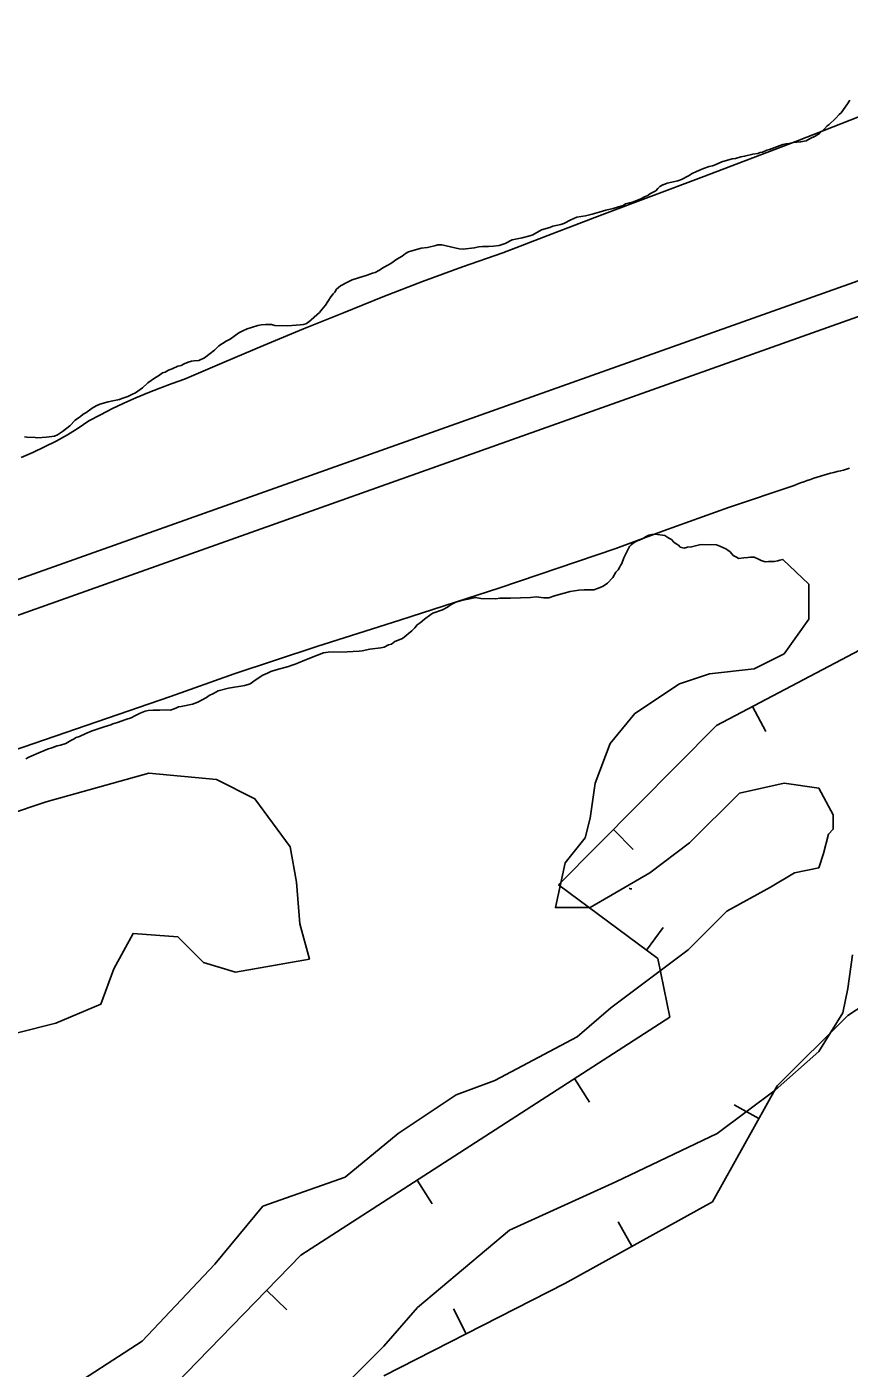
# Model space of a CAD drawing. Extents: x 3177385 to 3215275, y 903885 to 929304.
# Drawn here: x 3189007 to 3189739, y 913939 to 915133 of the extents above; entities that cross this region are included whole.
import ezdxf

# ---------------------------------------------------------------- set-up
doc = ezdxf.new("R2010")
doc.units = 0
for name, color, linetype in [('V-BORW-LINE', 7, 'Continuous'), ('V-LEVE-TOET', 7, 'Continuous'), ('V-SITE-VEGE', 7, 'Continuous'), ('V-SURV-LINE', 7, 'Continuous'), ('V-TOPO-SHOR', 7, 'Continuous')]:
    doc.layers.add(name, color=color, linetype=linetype)

msp = doc.modelspace()

# ---------------------------------------------------------------- linework, layer by layer
at = {"layer": 'V-BORW-LINE'}
for p, q in [((3189652.8, 914527.9), (3189664.5, 914505.8)), ((3189529, 914418.4), (3189546.7, 914400.8)), ((3189558.4, 914311.1), (3189573.3, 914331.2)), ((3189494.4, 914196.8), (3189507.9, 914175.8)), ((3189658.4, 914161.2), (3189636.5, 914173.4)), ((3189354.4, 914106.5), (3189368, 914085.5)), ((3189545.5, 914047.6), (3189533.4, 914069.4)), ((3189220.7, 914008.5), (3189238.6, 913991)), ((3189398.2, 913969.7), (3189386.8, 913992))]:
    msp.add_line(p, q, dxfattribs=at)
for points in [[(3189775.9, 914592.9), (3189620.8, 914511)], [(3189620.8, 914511), (3189480.2, 914369.2)], [(3189480.2, 914369.2), (3189568.5, 914303.6)], [(3189737.6, 914253.1), (3189860.7, 914333.6)], [(3189568.5, 914303.6), (3189579.1, 914251.6)], [(3189579.1, 914251.6), (3189251.1, 914039.7)], [(3189674.6, 914190.3), (3189737.6, 914253.1)], [(3189617, 914087.2), (3189674.6, 914190.3)], [(3189485.7, 914014.5), (3189617, 914087.2)], [(3189251.1, 914039.7), (3189118.8, 913903.6)], [(3189324.8, 913932.2), (3189485.7, 914014.5)]]:
    msp.add_lwpolyline(points, dxfattribs=at)
at = {"layer": 'V-LEVE-TOET'}
for points in [[(3189053.2, 914775.7), (3189062.7, 914782.1), (3189072.9, 914787.6), (3189083.2, 914792.8), (3189093.7, 914797.9), (3189104.3, 914802.6), (3189115, 914807.2), (3189125.8, 914811.4), (3189136.7, 914815.5), (3189147.6, 914819.2), (3189182.8, 914834.4), (3189218, 914849.3), (3189253.4, 914864), (3189288.9, 914878.3), (3189324, 914892.6), (3189359.3, 914906.3), (3189394.9, 914919.3), (3189430.7, 914931.8), (3189474.7, 914948.7), (3189518.8, 914965.4), (3189562.9, 914982.1), (3189607, 914998.6), (3189692.7, 915031.5), (3189778.2, 915064.9)], [(3189002.3, 914749.7), (3189012.9, 914754.1), (3189023.3, 914758.9), (3189033.5, 914764.1), (3189043.5, 914769.7), (3189053.2, 914775.7)], [(3189739, 914740.1), (3189736.2, 914739.2), (3189733.5, 914738.4), (3189731, 914737.6), (3189728, 914737), (3189725, 914736.2), (3189722, 914735.5), (3189719, 914734.7), (3189716.1, 914733.9), (3189713.1, 914733), (3189710.1, 914732.1), (3189707.1, 914731.1), (3189704.2, 914730.1), (3189701.3, 914729.1), (3189698.3, 914728), (3189695.4, 914726.9), (3189692.5, 914725.8), (3189689.7, 914724.7), (3189631.4, 914705), (3189573.5, 914684.4), (3189531.2, 914668.7), (3189427.9, 914633.5), (3189339, 914604.8), (3189339, 914604.8), (3189265.2, 914581.5), (3189191.9, 914556.9), (3189135.2, 914537), (3188966.8, 914478.9)]]:
    msp.add_lwpolyline(points, dxfattribs=at)
at = {"layer": 'V-SITE-VEGE'}
for points in [[(3189395.4, 914935), (3189405.3, 914936), (3189409.5, 914937), (3189412.6, 914937.3), (3189417.9, 914937.2), (3189422.5, 914937.5), (3189427.4, 914938.2), (3189432.8, 914939.9), (3189439, 914943.2), (3189447.8, 914945), (3189454.7, 914946.7), (3189457.4, 914947.8), (3189465.1, 914952.2), (3189472.4, 914954.3), (3189475.1, 914955.4), (3189478.1, 914956.1), (3189482.3, 914956.8), (3189485, 914957.9), (3189491.2, 914961.2), (3189496.6, 914963.4), (3189504.2, 914964.7), (3189510, 914966.1), (3189516.5, 914967.9), (3189522.2, 914969.7), (3189528.8, 914971.1), (3189535.7, 914973.2), (3189537.6, 914973.9), (3189539.9, 914975.4), (3189546.8, 914977.2), (3189553.3, 914979.7), (3189556.8, 914981.5), (3189559.5, 914982.6), (3189561.4, 914984.1), (3189566.8, 914987), (3189568.4, 914988.9), (3189570.3, 914990.8), (3189573, 914992.2), (3189573.4, 914992.2), (3189576.9, 914993.7), (3189586.4, 914995.7), (3189589.5, 914996.8), (3189595.7, 915000.1), (3189599.2, 915002.3), (3189603, 915004.2), (3189609.2, 915006.7), (3189614.2, 915008.5), (3189617.2, 915009.2), (3189619.5, 915009.9), (3189625.3, 915012.8), (3189634.5, 915015.3), (3189637.6, 915015.6), (3189642.2, 915017), (3189645.6, 915017.7), (3189652.9, 915019.5), (3189657.5, 915020.1), (3189659.4, 915020.9), (3189661.7, 915021.2), (3189665.5, 915023), (3189667.8, 915023.7), (3189679.7, 915028.1), (3189682.4, 915028.8), (3189685.1, 915029.1), (3189689.3, 915029.8), (3189695.4, 915030.4), (3189700.4, 915031.4), (3189703.9, 915033.3), (3189708.5, 915035.5), (3189712.4, 915038), (3189716.6, 915042.1), (3189719, 915044.8), (3189720.9, 915045.9), (3189726.4, 915051.1), (3189729.9, 915054.8), (3189731.4, 915056.3), (3189737.3, 915064.2), (3189739.3, 915067.6)], [(3189005.3, 914768), (3189007.6, 914767.6), (3189014.8, 914767.4), (3189017.1, 914767), (3189025.1, 914767.6), (3189032, 914768.6), (3189034.7, 914769.7), (3189039.3, 914772.6), (3189045.6, 914777.8), (3189050.6, 914782.7), (3189053.3, 914784.9), (3189055.3, 914786), (3189057.6, 914788.2), (3189059.9, 914789.3), (3189065.7, 914793.4), (3189069.2, 914795.6), (3189072.3, 914797.1), (3189079.9, 914799.2), (3189083.8, 914799.9), (3189089.9, 914801.3), (3189091.8, 914802), (3189097.2, 914803.8), (3189101.4, 914806), (3189104.1, 914807.1), (3189110.3, 914811.5), (3189115, 914816), (3189121.9, 914820.8), (3189124.6, 914822.3), (3189128.1, 914824.9), (3189130.4, 914825.6), (3189133.5, 914827.4), (3189136.6, 914828.5), (3189141.6, 914830.7), (3189144.6, 914831.4), (3189147.3, 914832.8), (3189150.8, 914834.3), (3189153.9, 914835.4), (3189156.2, 914835.7), (3189160.4, 914836), (3189165.4, 914838.2), (3189170.4, 914842.2), (3189174.3, 914845.2), (3189178.2, 914848.9), (3189184.7, 914853), (3189188.2, 914854.8), (3189196, 914860.4), (3189199.4, 914862.2), (3189203.3, 914864), (3189207.1, 914865.1), (3189212.9, 914866.9), (3189215.9, 914867.6), (3189219.7, 914867.9), (3189225.1, 914867.8), (3189228.1, 914866.9), (3189239.5, 914866.7), (3189250.6, 914867.6), (3189253.3, 914867.9), (3189255.6, 914868.6), (3189257.9, 914870.1), (3189267.6, 914878.7), (3189270, 914881.7), (3189273.1, 914885), (3189275.1, 914888.4), (3189277.8, 914892.6), (3189279.8, 914895.2), (3189281.3, 914896.7), (3189282.9, 914899.3), (3189284.5, 914900.8), (3189286.4, 914902.3), (3189292.6, 914905.6), (3189294.9, 914906.7), (3189296.8, 914907.8), (3189301.4, 914909.2), (3189310.2, 914911.7), (3189314.9, 914913.5), (3189317.2, 914914.2), (3189320.6, 914916), (3189324.5, 914918.6), (3189331.1, 914922.3), (3189336.5, 914926), (3189341.1, 914928.6), (3189344.2, 914931.2), (3189346.9, 914932.6), (3189348.8, 914933.3), (3189358, 914935.8), (3189363.8, 914936.5), (3189371, 914938.2), (3189372.9, 914938.9), (3189376.4, 914938.9), (3189391.9, 914935.1), (3189395.4, 914935)], [(3189677.1, 914658.1), (3189675.2, 914657.7), (3189672.1, 914657), (3189666.8, 914657.1), (3189664.1, 914656.8), (3189660.3, 914658), (3189658.1, 914659.2), (3189654.3, 914660.8), (3189650.9, 914660.9), (3189648.6, 914660.6), (3189645.1, 914660.3), (3189640.5, 914659.6), (3189637.9, 914661.2), (3189635.6, 914662.4), (3189632.7, 914665.5), (3189630.8, 914667.1), (3189628.9, 914668.2), (3189623.6, 914670.6), (3189620.6, 914671.8), (3189608.4, 914672.1), (3189605.7, 914671.8), (3189598.5, 914670), (3189595, 914669.7), (3189592, 914669), (3189588.5, 914669.9), (3189587, 914671.4), (3189584.8, 914672.6), (3189582.9, 914674.2), (3189580.7, 914676.5), (3189578.4, 914677.7), (3189574.7, 914680.1), (3189566.3, 914681.4), (3189563.2, 914681.1), (3189560.6, 914680.4), (3189557.5, 914678.9), (3189554.8, 914677.1), (3189549, 914674.9), (3189546.7, 914673.4), (3189544.8, 914671.9), (3189543.2, 914670.4), (3189538.4, 914660.3), (3189536.4, 914655.3), (3189535.2, 914653.5), (3189534.4, 914651.6), (3189533.2, 914649.7), (3189531.3, 914647.5), (3189528.5, 914642.9), (3189523.8, 914637.7), (3189520, 914635.1), (3189517.3, 914634), (3189515, 914632.9), (3189511.5, 914631.9), (3189503.1, 914631.7), (3189498.2, 914631.4), (3189490.5, 914630.4), (3189476.7, 914626.5), (3189471.7, 914624.7), (3189467.1, 914624.8), (3189460.3, 914625.7), (3189455.3, 914625.1), (3189437.4, 914624.3), (3189428.3, 914624.5), (3189424.4, 914623.8), (3189411.1, 914624.1), (3189406.5, 914625), (3189400, 914623.6), (3189396.2, 914622.9), (3189392, 914621.8), (3189388.9, 914620.8), (3189384.7, 914618.6), (3189381.6, 914616.3), (3189377, 914614.1), (3189368.5, 914610.9), (3189366.6, 914609.8), (3189361.2, 914605.7), (3189357.3, 914602.4), (3189354.6, 914600.5), (3189352.6, 914597.9), (3189349.9, 914595.3), (3189341.4, 914588.6), (3189334.8, 914585.7), (3189331.7, 914583.5), (3189329, 914582.8), (3189325.2, 914580.9), (3189322.1, 914580.3), (3189312.6, 914578.9), (3189305.7, 914577.6), (3189303, 914577.2), (3189292.3, 914576.7), (3189275.5, 914576.3), (3189271.3, 914575.6), (3189266, 914573.8), (3189254.8, 914569.1), (3189249.1, 914566.9), (3189246, 914565.5), (3189243.3, 914564.8), (3189240.2, 914563.7), (3189229.1, 914560.5), (3189224.5, 914559.1), (3189221.4, 914557.6), (3189217.2, 914555.8)], [(3189036.9, 913915.8), (3189110, 913963.1), (3189174.5, 914031.8), (3189217.4, 914083.4), (3189290.5, 914109.2), (3189337.7, 914147.9), (3189389.3, 914182.3), (3189423.7, 914195.2), (3189496.7, 914233.9), (3189526.8, 914259.7), (3189595.6, 914311.3), (3189630, 914345.7), (3189668.6, 914367.2), (3189690.1, 914380.1), (3189711.6, 914384.4), (3189715.9, 914397.3), (3189720.2, 914414.5), (3189724.5, 914418.8), (3189724.5, 914431.7), (3189711.8, 914455.2), (3189680.8, 914459.7), (3189641, 914450.8), (3189596.8, 914406.6), (3189561.4, 914380), (3189508.3, 914349), (3189477.4, 914349), (3189486.2, 914388.8), (3189503.9, 914411), (3189508.3, 914428.7), (3189512.7, 914459.7), (3189526, 914495.1), (3189548.1, 914521.6), (3189587.9, 914548.2), (3189614.5, 914557), (3189654.3, 914561.5), (3189680.8, 914574.7), (3189702.9, 914605.7), (3189702.9, 914636.7), (3189679.8, 914658.8), (3189677.1, 914658.1)], [(3189217.2, 914555.8), (3189211.4, 914552.1), (3189206, 914548), (3189201.4, 914546.6), (3189186.8, 914544.3), (3189177.6, 914541.8), (3189173.4, 914539.6), (3189169.5, 914537.8), (3189167.2, 914535.9), (3189159.5, 914531.9), (3189154.9, 914530.1), (3189144.6, 914528), (3189142.3, 914527.7), (3189140, 914526.6), (3189135.3, 914524.8), (3189131.5, 914524.9), (3189125.8, 914524.6), (3189119.7, 914524.7), (3189115.5, 914524.4), (3189112.8, 914523.7), (3189108.2, 914521.9), (3189103.6, 914519.7), (3189100.1, 914517.9), (3189095.5, 914516.5), (3189088.2, 914513.6), (3189084, 914512.5), (3189082.1, 914511.8), (3189076.3, 914510), (3189065.6, 914506.4), (3189059.8, 914503.9), (3189054.4, 914501.3), (3189051.4, 914500.3), (3189049, 914498.8), (3189046.7, 914497.7), (3189042.1, 914495.1), (3189037.5, 914493.7), (3189034.4, 914493), (3189029.8, 914491.2), (3189026, 914490.1), (3189016, 914485.8), (3189013.3, 914484.7), (3189009.4, 914482.9), (3189006.7, 914481.4)], [(3188999.2, 914237.5), (3189033.4, 914246.1), (3189073.3, 914263.2), (3189084.7, 914294.6), (3189101.9, 914326), (3189141.8, 914323.1), (3189164.6, 914300.3), (3189193.1, 914291.7), (3189258.8, 914303.2), (3189250.2, 914334.6), (3189247.3, 914371.7), (3189241.6, 914403.1), (3189210.3, 914445.9), (3189176, 914463), (3189116.1, 914468.7), (3189024.8, 914443), (3188956.4, 914420.2)], [(3189741.7, 914307), (3189737.4, 914276.9), (3189733.1, 914255.4), (3189711.6, 914221), (3189672.9, 914186.6), (3189621.4, 914147.9), (3189531.1, 914104.9), (3189436.6, 914061.9), (3189354.9, 913993.2), (3189324.9, 913958.8), (3189290.5, 913924.4)]]:
    msp.add_lwpolyline(points, dxfattribs=at)
at = {"layer": 'V-SURV-LINE'}
for points in [[(3188029.3, 914295.9), (3190382.2, 915132.8)], [(3190392.3, 915104.5), (3188039.3, 914267.6)]]:
    msp.add_lwpolyline(points, dxfattribs=at)
at = {"layer": 'V-TOPO-SHOR'}
msp.add_line((3189544.1, 914365.8), (3189545.4, 914365.6), dxfattribs=at)
msp.add_lwpolyline([(3189543, 914366.1), (3189543.3, 914366), (3189544.1, 914365.8)], dxfattribs=at)

doc.saveas('drawing.dxf')
